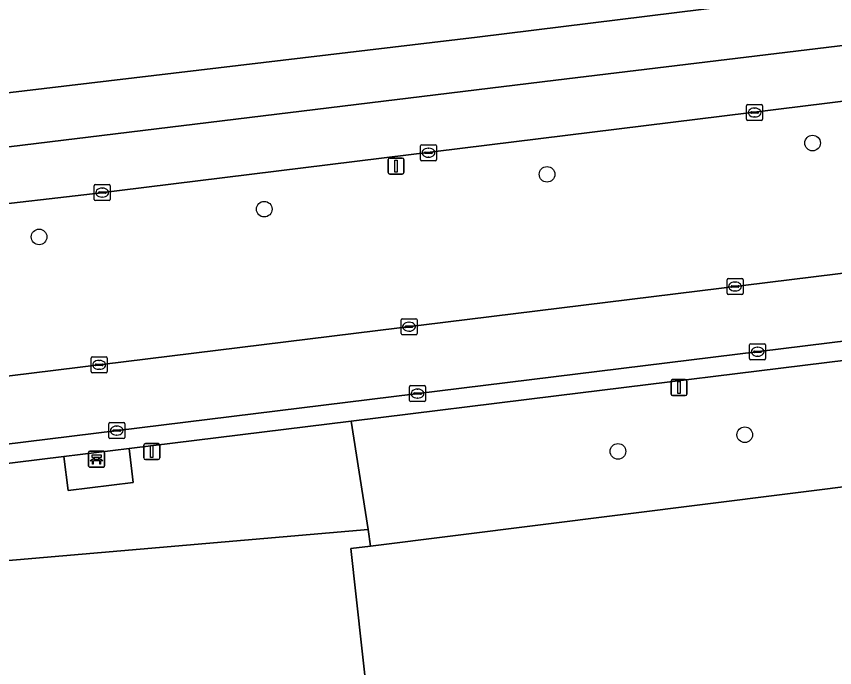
# Model space of a CAD drawing. Extents: x 161477 to 163040, y 383680 to 384871.
# Drawn here: x 162068.7 to 162119.9, y 384011.8 to 384052.6 of the extents above; entities that cross this region are included whole.
import ezdxf

# ---------------------------------------------------------------- set-up
doc = ezdxf.new("R2010")
doc.units = 0
for name, color, linetype in [('IMGEO_Bank', 7, 'Continuous'), ('IMGEO_Berm_groen', 7, 'Continuous'), ('IMGEO_Boom', 7, 'Continuous'), ('IMGEO_Erf', 7, 'Continuous'), ('IMGEO_Groenvoorziening', 7, 'Continuous'), ('IMGEO_Kolk', 7, 'Continuous'), ('IMGEO_Lichtmast', 7, 'Continuous'), ('IMGEO_Loofbos', 7, 'Continuous'), ('IMGEO_Rijbaan_lokaal_gesloten', 7, 'Continuous'), ('IMGEO_Voetpad_open', 7, 'Continuous')]:
    doc.layers.add(name, color=color, linetype=linetype)

msp = doc.modelspace()

# ---------------------------------------------------------------- linework, layer by layer
at = {"layer": 'IMGEO_Bank'}
for p, q in [((162073.17, 384024.458), (162073.17, 384025.299)), ((162073.17, 384025.299), (162073.17, 384024.458)), ((162073.245, 384025.383), (162074.086, 384025.383)), ((162074.086, 384025.383), (162073.245, 384025.383)), ((162073.479, 384024.889), (162073.479, 384024.995)), ((162073.523, 384024.995), (162073.523, 384024.889)), ((162073.811, 384025.001), (162073.529, 384025.001)), ((162073.817, 384024.889), (162073.817, 384024.995)), ((162073.861, 384024.995), (162073.861, 384024.889)), ((162074.17, 384025.308), (162074.17, 384024.467)), ((162074.17, 384024.467), (162074.17, 384025.308)), ((162073.867, 384024.781), (162073.474, 384024.781)), ((162073.529, 384024.883), (162073.811, 384024.883)), ((162074.095, 384024.383), (162073.254, 384024.383)), ((162073.254, 384024.383), (162074.095, 384024.383))]:
    msp.add_line(p, q, dxfattribs=at)
for points in [[(162073.473, 384025.001), (162073.387, 384025.001), (162073.387, 384025.162), (162073.95, 384025.162), (162073.95, 384025.001), (162073.867, 384025.001)], [(162073.417, 384024.781), (162073.275, 384024.781), (162073.387, 384024.883), (162073.473, 384024.883)], [(162073.467, 384024.774), (162073.467, 384024.567), (162073.424, 384024.567), (162073.424, 384024.774)], [(162073.867, 384024.883), (162073.95, 384024.883), (162074.062, 384024.781), (162073.923, 384024.781)], [(162073.917, 384024.774), (162073.917, 384024.567), (162073.873, 384024.567), (162073.873, 384024.774)]]:
    msp.add_lwpolyline(points, dxfattribs=at)
for centre, radius, start, end in [((162073.248, 384025.305), 0.0779, 92.4484, 184.2845), ((162073.248, 384025.305), 0.0779, 92.4484, 184.2845), ((162073.472, 384024.994), 0.00671, 2.8957, 87.1043), ((162073.529, 384024.994), 0.00671, 92.8957, 177.1043), ((162073.811, 384024.994), 0.00671, 2.8957, 87.1043), ((162073.868, 384024.994), 0.00671, 92.8957, 177.1043), ((162074.092, 384025.305), 0.0779, 2.4484, 94.2845), ((162074.092, 384025.305), 0.0779, 2.4484, 94.2845), ((162073.248, 384024.461), 0.0779, 182.4484, 274.2845), ((162073.248, 384024.461), 0.0779, 182.4484, 274.2845), ((162073.417, 384024.774), 0.00671, 2.8957, 87.1043), ((162073.474, 384024.774), 0.00671, 92.8957, 177.1043), ((162073.472, 384024.89), 0.00671, 272.8957, 357.1043), ((162073.529, 384024.89), 0.00671, 182.8957, 267.1043), ((162073.811, 384024.89), 0.00671, 272.8957, 357.1043), ((162073.868, 384024.89), 0.00671, 182.8957, 267.1043), ((162073.866, 384024.774), 0.00671, 2.8957, 87.1043), ((162073.923, 384024.774), 0.00671, 92.8957, 177.1043), ((162074.092, 384024.461), 0.0779, 272.4484, 4.2845), ((162074.092, 384024.461), 0.0779, 272.4484, 4.2845)]:
    msp.add_arc(centre, radius, start, end, dxfattribs=at)
at = {"layer": 'IMGEO_Berm_groen'}
for points in [[(162534.962, 384097.975), (162500, 384093.468), (162481.264, 384091.095), (162457.811, 384088.372), (162442.901, 384086.436), (162402.758, 384081.663), (162381.895, 384078.899), (162368.059, 384077.415), (162337.394, 384073.713), (162307.499, 384070.04), (162248.941, 384062.845), (162201.441, 384057.009), (162179.625, 384054.308), (162139.298, 384049.588), (162134.982, 384048.963), (162131.051, 384048.617), (162073.42, 384041.498), (162051.67, 384038.989), (162036.516, 384037.016), (162009.54, 384033.893)], [(162097.498, 384051.298), (162173.495, 384060.723), (162179.444, 384061.624), (162195.789, 384063.545), (162247.846, 384069.907), (162278.569, 384073.661)], [(162006.847, 384040.554), (162097.498, 384051.298)], [(161987.776, 384020.184), (162234.886, 384050.639)], [(162090.662, 384020.475), (162089.594, 384027.262), (162075.713, 384025.55), (162075.954, 384023.426), (162071.896, 384022.927), (162071.63, 384025.046), (162038.947, 384021.016), (162039.223, 384018.921), (162035.177, 384018.427), (162034.885, 384020.515), (161994.665, 384015.555), (161994.043, 384015.479)], [(161997.59, 384012.464), (162005.991, 384013.187), (162090.662, 384020.475)]]:
    msp.add_lwpolyline(points, dxfattribs=at)
at = {"layer": 'IMGEO_Boom'}
for centre in [(162118.48, 384044.676), (162101.863, 384042.717), (162084.163, 384040.536), (162070.073, 384038.8), (162114.238, 384026.413), (162106.303, 384025.376)]:
    msp.add_circle(centre, 0.489, dxfattribs=at)
at = {"layer": 'IMGEO_Erf'}
msp.add_lwpolyline([(162175.489, 384029.688), (162166.71, 384028.641), (162137.283, 384025.131), (162137.125, 384025.112), (162122.232, 384023.376), (162090.824, 384019.441), (162089.576, 384019.285), (162090.977, 384006.631), (162094.135, 383981.528), (162101.536, 383982.461), (162106.533, 383983.071), (162119.031, 383984.556), (162128.897, 383985.808), (162128.804, 383986.543), (162160.475, 383990.425), (162161.858, 383988.981), (162164.886, 383989.347), (162165.577, 383991.043), (162176.489, 383992.363), (162180.022, 383992.804)], close=True, dxfattribs=at)
at = {"layer": 'IMGEO_Groenvoorziening'}
msp.add_lwpolyline([(162121.395, 384031.184), (162121.074, 384031.145), (162120.725, 384031.102), (162102.443, 384028.847), (162089.594, 384027.262), (162090.662, 384020.475), (162090.824, 384019.441), (162122.232, 384023.376)], dxfattribs=at)
at = {"layer": 'IMGEO_Kolk'}
for p, q in [((162114.353, 384046.16), (162114.353, 384047.012)), ((162114.428, 384047.086), (162115.28, 384047.086)), ((162115.354, 384047.012), (162115.354, 384046.16)), ((162114.612, 384046.58), (162114.612, 384046.592)), ((162115.05, 384046.543), (162114.652, 384046.543)), ((162114.655, 384046.629), (162115.053, 384046.629)), ((162114.841, 384046.866), (162114.866, 384046.866)), ((162115.096, 384046.592), (162115.096, 384046.58)), ((162115.28, 384046.086), (162114.428, 384046.086)), ((162114.864, 384046.306), (162114.839, 384046.306)), ((162093.944, 384043.644), (162093.944, 384044.496)), ((162094.019, 384044.57), (162094.871, 384044.57)), ((162094.945, 384044.496), (162094.945, 384043.644)), ((162094.203, 384044.064), (162094.203, 384044.076)), ((162094.641, 384044.027), (162094.243, 384044.027)), ((162094.246, 384044.113), (162094.644, 384044.113)), ((162094.432, 384044.35), (162094.457, 384044.35)), ((162094.687, 384044.076), (162094.687, 384044.064)), ((162094.871, 384043.57), (162094.019, 384043.57)), ((162094.455, 384043.79), (162094.43, 384043.79)), ((162073.523, 384041.148), (162073.523, 384042)), ((162073.598, 384042.074), (162074.45, 384042.074)), ((162074.011, 384041.854), (162074.036, 384041.854)), ((162074.524, 384042), (162074.524, 384041.148)), ((162073.782, 384041.568), (162073.782, 384041.58)), ((162074.22, 384041.531), (162073.822, 384041.531)), ((162073.825, 384041.617), (162074.223, 384041.617)), ((162074.266, 384041.58), (162074.266, 384041.568)), ((162074.45, 384041.074), (162073.598, 384041.074)), ((162074.034, 384041.294), (162074.009, 384041.294)), ((162113.204, 384036.195), (162114.056, 384036.195)), ((162113.129, 384035.269), (162113.129, 384036.121)), ((162113.388, 384035.689), (162113.388, 384035.701)), ((162113.431, 384035.738), (162113.829, 384035.738)), ((162113.617, 384035.975), (162113.642, 384035.975)), ((162113.872, 384035.701), (162113.872, 384035.689)), ((162114.13, 384036.121), (162114.13, 384035.269)), ((162114.056, 384035.195), (162113.204, 384035.195)), ((162113.826, 384035.652), (162113.428, 384035.652)), ((162113.64, 384035.415), (162113.615, 384035.415)), ((162092.801, 384033.68), (162093.653, 384033.68)), ((162092.726, 384032.754), (162092.726, 384033.606)), ((162092.985, 384033.174), (162092.985, 384033.186)), ((162093.423, 384033.137), (162093.025, 384033.137)), ((162093.028, 384033.223), (162093.426, 384033.223)), ((162093.214, 384033.46), (162093.239, 384033.46)), ((162093.469, 384033.186), (162093.469, 384033.174)), ((162093.727, 384033.606), (162093.727, 384032.754)), ((162093.653, 384032.68), (162092.801, 384032.68)), ((162093.237, 384032.9), (162093.212, 384032.9)), ((162114.618, 384032.113), (162115.47, 384032.113)), ((162114.543, 384031.187), (162114.543, 384032.039)), ((162114.802, 384031.607), (162114.802, 384031.619)), ((162114.845, 384031.656), (162115.243, 384031.656)), ((162115.031, 384031.893), (162115.056, 384031.893)), ((162115.286, 384031.619), (162115.286, 384031.607)), ((162115.544, 384032.039), (162115.544, 384031.187)), ((162073.333, 384030.364), (162073.333, 384031.216)), ((162073.408, 384031.29), (162074.26, 384031.29)), ((162073.821, 384031.07), (162073.846, 384031.07)), ((162074.334, 384031.216), (162074.334, 384030.364)), ((162115.47, 384031.113), (162114.618, 384031.113)), ((162115.24, 384031.57), (162114.842, 384031.57)), ((162115.054, 384031.333), (162115.029, 384031.333)), ((162073.592, 384030.784), (162073.592, 384030.796)), ((162074.03, 384030.747), (162073.632, 384030.747)), ((162073.635, 384030.833), (162074.033, 384030.833)), ((162074.076, 384030.796), (162074.076, 384030.784)), ((162074.26, 384030.29), (162073.408, 384030.29)), ((162073.844, 384030.51), (162073.819, 384030.51)), ((162093.257, 384028.566), (162093.257, 384029.418)), ((162093.332, 384029.492), (162094.184, 384029.492)), ((162093.559, 384029.035), (162093.957, 384029.035)), ((162093.745, 384029.272), (162093.77, 384029.272)), ((162094.258, 384029.418), (162094.258, 384028.566)), ((162093.516, 384028.986), (162093.516, 384028.998)), ((162093.954, 384028.949), (162093.556, 384028.949)), ((162093.768, 384028.712), (162093.743, 384028.712)), ((162094, 384028.998), (162094, 384028.986)), ((162094.184, 384028.492), (162093.332, 384028.492)), ((162074.433, 384026.247), (162074.433, 384027.099)), ((162074.508, 384027.173), (162075.36, 384027.173)), ((162075.434, 384027.099), (162075.434, 384026.247)), ((162074.692, 384026.667), (162074.692, 384026.679)), ((162075.13, 384026.63), (162074.732, 384026.63)), ((162074.735, 384026.716), (162075.133, 384026.716)), ((162074.921, 384026.953), (162074.946, 384026.953)), ((162075.176, 384026.679), (162075.176, 384026.667)), ((162075.36, 384026.173), (162074.508, 384026.173)), ((162074.944, 384026.393), (162074.919, 384026.393))]:
    msp.add_line(p, q, dxfattribs=at)
for points in [[(162114.353, 384046.16), (162114.353, 384047.012)], [(162114.428, 384047.086), (162115.28, 384047.086)], [(162115.354, 384047.012), (162115.354, 384046.16)], [(162115.28, 384046.086), (162114.428, 384046.086)], [(162093.944, 384043.644), (162093.944, 384044.496)], [(162094.019, 384044.57), (162094.871, 384044.57)], [(162094.945, 384044.496), (162094.945, 384043.644)], [(162094.871, 384043.57), (162094.019, 384043.57)], [(162073.523, 384041.148), (162073.523, 384042)], [(162073.598, 384042.074), (162074.45, 384042.074)], [(162074.524, 384042), (162074.524, 384041.148)], [(162074.45, 384041.074), (162073.598, 384041.074)], [(162113.204, 384036.195), (162114.056, 384036.195)], [(162113.129, 384035.269), (162113.129, 384036.121)], [(162114.13, 384036.121), (162114.13, 384035.269)], [(162114.056, 384035.195), (162113.204, 384035.195)], [(162092.801, 384033.68), (162093.653, 384033.68)], [(162092.726, 384032.754), (162092.726, 384033.606)], [(162093.727, 384033.606), (162093.727, 384032.754)], [(162093.653, 384032.68), (162092.801, 384032.68)], [(162114.618, 384032.113), (162115.47, 384032.113)], [(162114.543, 384031.187), (162114.543, 384032.039)], [(162115.544, 384032.039), (162115.544, 384031.187)], [(162073.333, 384030.364), (162073.333, 384031.216)], [(162073.408, 384031.29), (162074.26, 384031.29)], [(162074.334, 384031.216), (162074.334, 384030.364)], [(162115.47, 384031.113), (162114.618, 384031.113)], [(162074.26, 384030.29), (162073.408, 384030.29)], [(162093.257, 384028.566), (162093.257, 384029.418)], [(162093.332, 384029.492), (162094.184, 384029.492)], [(162094.258, 384029.418), (162094.258, 384028.566)], [(162094.184, 384028.492), (162093.332, 384028.492)], [(162074.433, 384026.247), (162074.433, 384027.099)], [(162074.508, 384027.173), (162075.36, 384027.173)], [(162075.434, 384027.099), (162075.434, 384026.247)], [(162075.36, 384026.173), (162074.508, 384026.173)]]:
    msp.add_lwpolyline(points, dxfattribs=at)
for centre, radius, start, end in [((162114.43, 384047.01), 0.0765, 91.552, 178.448), ((162114.43, 384047.01), 0.0765, 91.552, 178.448), ((162115.278, 384047.01), 0.0765, 1.552, 88.448), ((162115.278, 384047.01), 0.0765, 1.552, 88.448), ((162114.652, 384046.589), 0.0403, 85.8775, 175.7526), ((162114.649, 384046.579), 0.0366, 178.938, 274.7102), ((162115.053, 384046.586), 0.043, 264.8664, 352.4533), ((162115.057, 384046.591), 0.0386, 1.7309, 96.639), ((162114.43, 384046.162), 0.0765, 181.552, 268.448), ((162114.43, 384046.162), 0.0765, 181.552, 268.448), ((162115.278, 384046.162), 0.0765, 271.552, 358.448), ((162115.278, 384046.162), 0.0765, 271.552, 358.448), ((162094.021, 384044.494), 0.0765, 91.552, 178.448), ((162094.021, 384044.494), 0.0765, 91.552, 178.448), ((162094.869, 384044.494), 0.0765, 1.552, 88.448), ((162094.869, 384044.494), 0.0765, 1.552, 88.448), ((162094.243, 384044.073), 0.0403, 85.8775, 175.7526), ((162094.24, 384044.063), 0.0366, 178.938, 274.7102), ((162094.644, 384044.07), 0.043, 264.8664, 352.4533), ((162094.648, 384044.075), 0.0386, 1.7309, 96.639), ((162094.021, 384043.646), 0.0765, 181.552, 268.448), ((162094.021, 384043.646), 0.0765, 181.552, 268.448), ((162094.869, 384043.646), 0.0765, 271.552, 358.448), ((162094.869, 384043.646), 0.0765, 271.552, 358.448), ((162073.6, 384041.998), 0.0765, 91.552, 178.448), ((162073.6, 384041.998), 0.0765, 91.552, 178.448), ((162074.448, 384041.998), 0.0765, 1.552, 88.448), ((162074.448, 384041.998), 0.0765, 1.552, 88.448), ((162073.822, 384041.577), 0.0403, 85.8775, 175.7526), ((162073.819, 384041.567), 0.0366, 178.938, 274.7102), ((162074.223, 384041.574), 0.043, 264.8664, 352.4533), ((162074.227, 384041.579), 0.0386, 1.7309, 96.639), ((162073.6, 384041.15), 0.0765, 181.552, 268.448), ((162073.6, 384041.15), 0.0765, 181.552, 268.448), ((162074.448, 384041.15), 0.0765, 271.552, 358.448), ((162074.448, 384041.15), 0.0765, 271.552, 358.448), ((162113.206, 384036.119), 0.0765, 91.552, 178.448), ((162113.206, 384036.119), 0.0765, 91.552, 178.448), ((162114.054, 384036.119), 0.0765, 1.552, 88.448), ((162114.054, 384036.119), 0.0765, 1.552, 88.448), ((162113.428, 384035.698), 0.0403, 85.8775, 175.7526), ((162113.425, 384035.688), 0.0366, 178.938, 274.7102), ((162113.829, 384035.695), 0.043, 264.8664, 352.4533), ((162113.833, 384035.7), 0.0386, 1.7309, 96.639), ((162113.206, 384035.271), 0.0765, 181.552, 268.448), ((162113.206, 384035.271), 0.0765, 181.552, 268.448), ((162114.054, 384035.271), 0.0765, 271.552, 358.448), ((162114.054, 384035.271), 0.0765, 271.552, 358.448), ((162092.803, 384033.604), 0.0765, 91.552, 178.448), ((162092.803, 384033.604), 0.0765, 91.552, 178.448), ((162093.651, 384033.604), 0.0765, 1.552, 88.448), ((162093.651, 384033.604), 0.0765, 1.552, 88.448), ((162093.025, 384033.183), 0.0403, 85.8775, 175.7526), ((162093.022, 384033.173), 0.0366, 178.938, 274.7102), ((162093.426, 384033.18), 0.043, 264.8664, 352.4533), ((162093.43, 384033.185), 0.0386, 1.7309, 96.639), ((162092.803, 384032.756), 0.0765, 181.552, 268.448), ((162092.803, 384032.756), 0.0765, 181.552, 268.448), ((162093.651, 384032.756), 0.0765, 271.552, 358.448), ((162093.651, 384032.756), 0.0765, 271.552, 358.448), ((162114.62, 384032.037), 0.0765, 91.552, 178.448), ((162114.62, 384032.037), 0.0765, 91.552, 178.448), ((162115.468, 384032.037), 0.0765, 1.552, 88.448), ((162115.468, 384032.037), 0.0765, 1.552, 88.448), ((162114.842, 384031.616), 0.0403, 85.8775, 175.7526), ((162114.839, 384031.606), 0.0366, 178.938, 274.7102), ((162115.243, 384031.613), 0.043, 264.8664, 352.4533), ((162115.247, 384031.618), 0.0386, 1.7309, 96.639), ((162073.41, 384031.214), 0.0765, 91.552, 178.448), ((162073.41, 384031.214), 0.0765, 91.552, 178.448), ((162074.258, 384031.214), 0.0765, 1.552, 88.448), ((162074.258, 384031.214), 0.0765, 1.552, 88.448), ((162114.62, 384031.189), 0.0765, 181.552, 268.448), ((162114.62, 384031.189), 0.0765, 181.552, 268.448), ((162115.468, 384031.189), 0.0765, 271.552, 358.448), ((162115.468, 384031.189), 0.0765, 271.552, 358.448), ((162073.632, 384030.793), 0.0403, 85.8775, 175.7526), ((162073.629, 384030.783), 0.0366, 178.938, 274.7102), ((162074.033, 384030.79), 0.043, 264.8664, 352.4533), ((162074.037, 384030.795), 0.0386, 1.7309, 96.639), ((162073.41, 384030.366), 0.0765, 181.552, 268.448), ((162073.41, 384030.366), 0.0765, 181.552, 268.448), ((162074.258, 384030.366), 0.0765, 271.552, 358.448), ((162074.258, 384030.366), 0.0765, 271.552, 358.448), ((162093.334, 384029.416), 0.0765, 91.552, 178.448), ((162093.334, 384029.416), 0.0765, 91.552, 178.448), ((162093.556, 384028.995), 0.0403, 85.8775, 175.7526), ((162093.961, 384028.997), 0.0386, 1.7309, 96.639), ((162094.182, 384029.416), 0.0765, 1.552, 88.448), ((162094.182, 384029.416), 0.0765, 1.552, 88.448), ((162093.334, 384028.568), 0.0765, 181.552, 268.448), ((162093.334, 384028.568), 0.0765, 181.552, 268.448), ((162093.553, 384028.985), 0.0366, 178.938, 274.7102), ((162093.957, 384028.992), 0.043, 264.8664, 352.4533), ((162094.182, 384028.568), 0.0765, 271.552, 358.448), ((162094.182, 384028.568), 0.0765, 271.552, 358.448), ((162074.51, 384027.097), 0.0765, 91.552, 178.448), ((162074.51, 384027.097), 0.0765, 91.552, 178.448), ((162075.358, 384027.097), 0.0765, 1.552, 88.448), ((162075.358, 384027.097), 0.0765, 1.552, 88.448), ((162074.732, 384026.676), 0.0403, 85.8775, 175.7526), ((162074.729, 384026.666), 0.0366, 178.938, 274.7102), ((162075.133, 384026.673), 0.043, 264.8664, 352.4533), ((162075.137, 384026.678), 0.0386, 1.7309, 96.639), ((162074.51, 384026.249), 0.0765, 181.552, 268.448), ((162074.51, 384026.249), 0.0765, 181.552, 268.448), ((162075.358, 384026.249), 0.0765, 271.552, 358.448), ((162075.358, 384026.249), 0.0765, 271.552, 358.448)]:
    msp.add_arc(centre, radius, start, end, dxfattribs=at)
for centre, major_axis, ratio, start_param, end_param in [((162114.84, 384046.586), (-0.387, 0.002), 0.722429, 4.712389, 7.853982), ((162114.865, 384046.586), (-0.39, 0.002), 0.717154, 1.570796, 4.712389), ((162094.431, 384044.07), (-0.387, 0.002), 0.722429, 4.712389, 7.853982), ((162094.456, 384044.07), (-0.39, 0.002), 0.717154, 1.570796, 4.712389), ((162074.01, 384041.574), (-0.387, 0.002), 0.722429, 4.712389, 7.853982), ((162074.035, 384041.574), (-0.39, 0.002), 0.717154, 1.570796, 4.712389), ((162113.616, 384035.695), (-0.387, 0.002), 0.722429, 4.712389, 7.853982), ((162113.641, 384035.695), (-0.39, 0.002), 0.717154, 1.570796, 4.712389), ((162093.213, 384033.18), (-0.387, 0.002), 0.722429, 4.712389, 7.853982), ((162093.238, 384033.18), (-0.39, 0.002), 0.717154, 1.570796, 4.712389), ((162115.03, 384031.613), (-0.387, 0.002), 0.722429, 4.712389, 7.853982), ((162115.055, 384031.613), (-0.39, 0.002), 0.717154, 1.570796, 4.712389), ((162073.82, 384030.79), (-0.387, 0.002), 0.722429, 4.712389, 7.853982), ((162073.845, 384030.79), (-0.39, 0.002), 0.717154, 1.570796, 4.712389), ((162093.744, 384028.992), (-0.387, 0.002), 0.722429, 4.712389, 7.853982), ((162093.769, 384028.992), (-0.39, 0.002), 0.717154, 1.570796, 4.712389), ((162074.92, 384026.673), (-0.387, 0.002), 0.722429, 4.712389, 7.853982), ((162074.945, 384026.673), (-0.39, 0.002), 0.717154, 1.570796, 4.712389)]:
    msp.add_ellipse(centre, major_axis=major_axis, ratio=ratio, start_param=start_param, end_param=end_param, dxfattribs=at)
at = {"layer": 'IMGEO_Lichtmast'}
for p, q in [((162091.915, 384042.837), (162091.915, 384043.637)), ((162091.915, 384043.637), (162091.915, 384042.837)), ((162092.015, 384043.737), (162092.805, 384043.737)), ((162092.805, 384043.737), (162092.015, 384043.737)), ((162092.905, 384043.637), (162092.905, 384042.837)), ((162092.905, 384042.837), (162092.905, 384043.637)), ((162092.805, 384042.737), (162092.015, 384042.737)), ((162092.015, 384042.737), (162092.805, 384042.737)), ((162109.624, 384028.965), (162109.624, 384029.765)), ((162109.624, 384029.765), (162109.624, 384028.965)), ((162109.724, 384029.865), (162110.514, 384029.865)), ((162110.514, 384029.865), (162109.724, 384029.865)), ((162110.614, 384029.765), (162110.614, 384028.965)), ((162110.614, 384028.965), (162110.614, 384029.765)), ((162110.514, 384028.865), (162109.724, 384028.865)), ((162109.724, 384028.865), (162110.514, 384028.865)), ((162076.629, 384024.961), (162076.629, 384025.761)), ((162076.629, 384025.761), (162076.629, 384024.961)), ((162076.729, 384025.861), (162077.519, 384025.861)), ((162077.519, 384025.861), (162076.729, 384025.861)), ((162077.619, 384025.761), (162077.619, 384024.961)), ((162077.619, 384024.961), (162077.619, 384025.761)), ((162077.519, 384024.861), (162076.729, 384024.861)), ((162076.729, 384024.861), (162077.519, 384024.861))]:
    msp.add_line(p, q, dxfattribs=at)
for points in [[(162092.335, 384043.612), (162092.485, 384043.612), (162092.485, 384042.862), (162092.335, 384042.862), (162092.335, 384043.612)], [(162110.044, 384029.74), (162110.194, 384029.74), (162110.194, 384028.99), (162110.044, 384028.99), (162110.044, 384029.74)], [(162077.049, 384025.736), (162077.199, 384025.736), (162077.199, 384024.986), (162077.049, 384024.986), (162077.049, 384025.736)]]:
    msp.add_lwpolyline(points, dxfattribs=at)
for centre, start, end in [((162092.015, 384043.637), 90, 180), ((162092.015, 384043.637), 90, 180), ((162092.805, 384043.637), 0, 90), ((162092.805, 384043.637), 360, 90), ((162092.015, 384042.837), 180, 270), ((162092.015, 384042.837), 180, 270), ((162092.805, 384042.837), 270, 0), ((162092.805, 384042.837), 270, 0), ((162109.724, 384029.765), 90, 180), ((162109.724, 384029.765), 90, 180), ((162110.514, 384029.765), 0, 90), ((162110.514, 384029.765), 360, 90), ((162109.724, 384028.965), 180, 270), ((162109.724, 384028.965), 180, 270), ((162110.514, 384028.965), 270, 0), ((162110.514, 384028.965), 270, 0), ((162076.729, 384025.761), 90, 180), ((162076.729, 384025.761), 90, 180), ((162077.519, 384025.761), 0, 90), ((162077.519, 384025.761), 360, 90), ((162076.729, 384024.961), 180, 270), ((162076.729, 384024.961), 180, 270), ((162077.519, 384024.961), 270, 0), ((162077.519, 384024.961), 270, 0)]:
    msp.add_arc(centre, 0.1, start, end, dxfattribs=at)
at = {"layer": 'IMGEO_Loofbos'}
msp.add_lwpolyline([(162090.977, 384006.631), (162089.576, 384019.285), (162090.824, 384019.441), (162090.662, 384020.475), (162005.991, 384013.187)], dxfattribs=at)
at = {"layer": 'IMGEO_Rijbaan_lokaal_gesloten'}
for points in [[(162008.923, 384037.209), (162102.422, 384048.613), (162177.172, 384057.667), (162248.391, 384066.39), (162247.846, 384069.907), (162195.789, 384063.545), (162179.444, 384061.624), (162173.495, 384060.723), (162097.498, 384051.298), (162006.847, 384040.554)], [(162009.54, 384033.893), (162036.516, 384037.016), (162051.67, 384038.989), (162073.42, 384041.498), (162131.051, 384048.617), (162134.982, 384048.963), (162139.298, 384049.588), (162179.625, 384054.308), (162201.441, 384057.009), (162248.941, 384062.845), (162248.391, 384066.39), (162177.172, 384057.667), (162102.422, 384048.613), (162008.923, 384037.209)], [(162234.886, 384050.639), (161987.776, 384020.184)], [(161981.63, 384015.178), (161994.527, 384016.771), (162120.907, 384032.335), (162136.714, 384034.256), (162236.067, 384046.546)]]:
    msp.add_lwpolyline(points, dxfattribs=at)
at = {"layer": 'IMGEO_Voetpad_open'}
for points in [[(162071.63, 384025.046), (162075.713, 384025.55), (162089.594, 384027.262), (162102.443, 384028.847), (162120.725, 384031.102), (162121.074, 384031.145), (162120.907, 384032.335), (161994.527, 384016.771), (161994.665, 384015.555), (162034.885, 384020.515), (162038.947, 384021.016)], [(162075.713, 384025.55), (162071.63, 384025.046), (162071.896, 384022.927), (162075.954, 384023.426)]]:
    msp.add_lwpolyline(points, close=True, dxfattribs=at)

doc.saveas('drawing.dxf')
